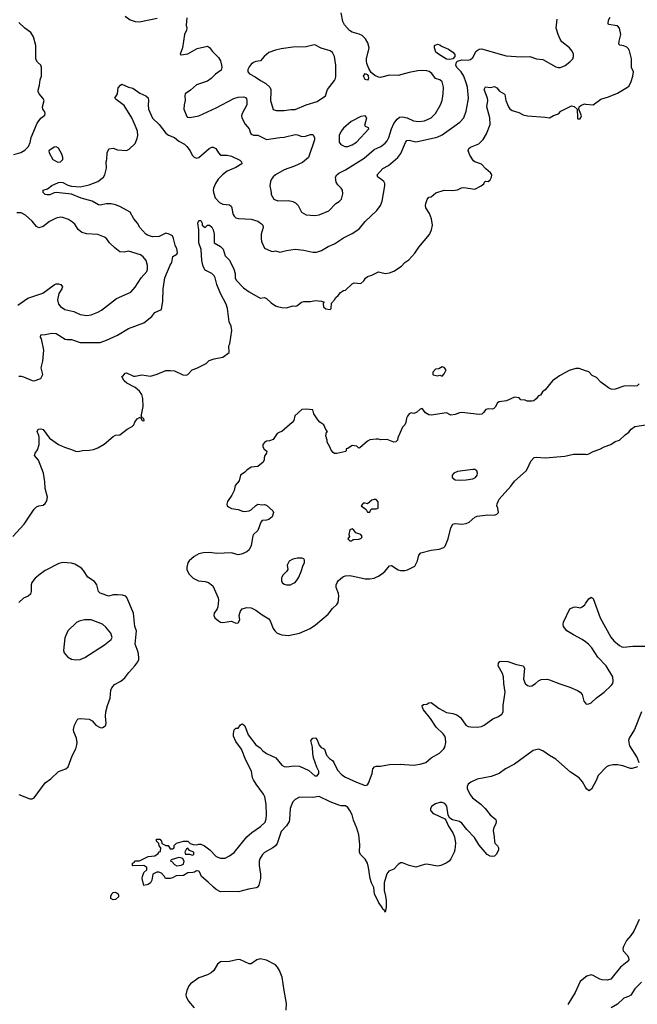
# Model space of a CAD drawing. Header units: inches. Extents: x 1834610 to 2027685, y 642842 to 774116.
# Tile 286 of 632: x 1914837 to 1920472, y 736103 to 745086. Entities that reach past the tile are written whole.
import ezdxf

# ---------------------------------------------------------------- set-up
doc = ezdxf.new("R2010")
doc.units = ezdxf.units.IN
doc.header["$MEASUREMENT"] = 0
for name, color, linetype in [('B9713', 7, 'Continuous'), ('B9714', 7, 'Continuous'), ('B9723', 7, 'Continuous'), ('B9724', 7, 'Continuous')]:
    doc.layers.add(name, color=color, linetype=linetype)

msp = doc.modelspace()

# ---------------------------------------------------------------- linework, layer by layer
at = {"layer": 'B9713', "color": 5}
for points, elevation in [([(1914990.2, 740000), (1914979.1, 739990), (1914948.2, 739950), (1914942.4, 739930), (1914942, 739870), (1914935.2, 739844.8), (1914913.2, 739826.8), (1914870.7, 739809.3), (1914830, 739768.7)], 520), ([(1914830, 738018), (1914930, 737978.8), (1914950, 737978.8), (1914970, 737986.8), (1915070, 738124), (1915120.8, 738159.2), (1915190, 738225.5), (1915259, 738250), (1915278.4, 738270), (1915316.3, 738370), (1915347.6, 738432.4), (1915359.1, 738470), (1915361.1, 738490), (1915355.4, 738530), (1915329.6, 738590), (1915327.8, 738610), (1915337.6, 738650), (1915361.3, 738698.7), (1915370, 738707.3), (1915390, 738710.5), (1915470, 738702.8), (1915498, 738690), (1915531, 738650), (1915570, 738628), (1915590, 738625.5), (1915602, 738630), (1915622.7, 738650), (1915626.6, 738670), (1915620.9, 738730), (1915623.7, 738770), (1915638.7, 738830), (1915663.3, 738896.7), (1915669.7, 738970), (1915676.3, 738990), (1915700.6, 739019.4), (1915760.9, 739050), (1915797.4, 739082.6), (1915831.8, 739130), (1915887.8, 739190), (1915913.7, 739226.3), (1915922.6, 739250), (1915924.8, 739270), (1915917, 739317), (1915891.1, 739390), (1915903.1, 739510), (1915887.6, 739550), (1915876.1, 739670), (1915815.8, 739815.8), (1915805.3, 739825.3), (1915774.6, 739834.6), (1915730, 739839.7), (1915690, 739839.7), (1915650, 739826.9), (1915570, 739853.2), (1915556, 739870), (1915539.5, 739930), (1915520.5, 739960.5), (1915458.9, 739998.9), (1915458.3, 740000)], 520), ([(1916408.9, 740000), (1916418.8, 739990), (1916467.8, 739967.8), (1916530, 739959), (1916560.7, 739950), (1916599.7, 739919.7), (1916648.8, 739810), (1916652, 739790), (1916644.2, 739730), (1916637, 739710), (1916612.4, 739670), (1916608.2, 739650), (1916616.3, 739630), (1916650, 739601.6), (1916670, 739590.4), (1916690, 739586.4), (1916770, 739597.1), (1916810, 739580.3), (1916830, 739582), (1916845.1, 739610), (1916840.5, 739650), (1916844.2, 739670), (1916851.8, 739690), (1916868.1, 739711.9), (1916910, 739724.4), (1916950, 739720.3), (1916990, 739699.6), (1917050, 739654.7), (1917110, 739620.3), (1917122.7, 739602.7), (1917150, 739532.7), (1917164.9, 739510), (1917187, 739490), (1917230, 739474.7), (1917290, 739468.4), (1917390, 739488.4), (1917487.7, 739532.3), (1917536.7, 739563.4), (1917650, 739662.3), (1917690, 739713.1), (1917730.9, 739750), (1917743.5, 739770), (1917747.7, 739827.7), (1917744.7, 739850), (1917725.2, 739905.2), (1917725.1, 739930), (1917732.4, 739950), (1917746.6, 739970), (1917783.1, 740000)], 520), ([(1917228.3, 740000), (1917225.3, 739994.8), (1917225.1, 739965.1), (1917232.7, 739950), (1917250, 739935.8), (1917270, 739930.4), (1917309, 739931), (1917330, 739942), (1917349, 739951), (1917375.9, 739984.1), (1917382.7, 740000)], 540), ([(1917922.4, 740000), (1917990, 739984.9), (1918030, 739984.9), (1918070, 739991.6), (1918089.6, 740000)], 520), ([(1920000, 739410.1), (1919970, 739432), (1919890, 739472.4), (1919829.3, 739510), (1919797.2, 739550), (1919794, 739570), (1919799, 739590), (1919857.2, 739710), (1919890, 739726), (1919910, 739728), (1919950, 739720.5), (1919970, 739728), (1919992.5, 739747.5), (1920000, 739758.2)], 480), ([(1920000, 738082.4), (1919972.8, 738132.8), (1919941, 738170), (1919861.5, 738221.5), (1919730, 738338), (1919671.8, 738371.8), (1919610, 738415.6), (1919569.5, 738429.5), (1919522.5, 738417.5), (1919350, 738292.5), (1919270, 738250.7), (1919210.9, 738209.1), (1919138.9, 738181.1), (1919010, 738156.2), (1918953.7, 738130), (1918928.9, 738110), (1918918.9, 738090), (1918920.9, 738070), (1918949.2, 738010), (1918967.7, 737987.7), (1919045.3, 737930), (1919083.7, 737890), (1919130, 737830.6), (1919180.7, 737790), (1919184.9, 737770), (1919180.5, 737750), (1919162.8, 737717.3), (1919157, 737690), (1919167, 737630), (1919168.1, 737588.1), (1919173.2, 737573.2), (1919196, 737550), (1919206, 737530), (1919206, 737510), (1919184.7, 737470), (1919170, 737455.3), (1919154, 737450), (1919130, 737453.2), (1919102.7, 737470), (1919030, 737556), (1918986.1, 737626.1), (1918916.6, 737696.6), (1918870, 737754.7), (1918849.2, 737770), (1918786.6, 737786.6), (1918760.5, 737800.5), (1918747.5, 737827.5), (1918733.3, 737910), (1918714.8, 737934.8), (1918690, 737944.4), (1918670, 737943.9), (1918630, 737931.9), (1918598, 737910), (1918586, 737890), (1918586, 737870), (1918590, 737864), (1918602, 737850), (1918619.4, 737839.4), (1918714.4, 737794.4), (1918724.1, 737784.1), (1918749, 737729), (1918788.5, 737668.5), (1918804.9, 737630), (1918812.5, 737572.5), (1918808.3, 737511.7), (1918800.5, 737490), (1918770.4, 737430), (1918754, 737410), (1918727.3, 737390), (1918678, 737370), (1918650, 737364.2), (1918550, 737381.1), (1918530, 737379.1), (1918450, 737353.6), (1918389.5, 737370), (1918330, 737393.6), (1918310, 737392.3), (1918290, 737379.5), (1918250, 737335.6), (1918203.7, 737316.3), (1918186.5, 737293.5), (1918163.6, 737210), (1918161, 737141), (1918174.9, 737090), (1918179.5, 737050), (1918179.3, 736990), (1918170, 736942), (1918162, 736962), (1918150, 736969.3), (1918144.6, 736984.6), (1918110, 737034.5), (1918073.7, 737110), (1918068.5, 737168.5), (1918047.3, 737210), (1918033.5, 737250), (1918020.7, 737350), (1918009.1, 737389.1), (1917987.8, 737427.8), (1917946.6, 737470), (1917937, 737490), (1917941, 737561), (1917931.4, 737648.6), (1917913.3, 737710), (1917883.2, 737783.2), (1917870.8, 737830), (1917850, 737869.6), (1917830, 737899.6), (1917810, 737912.8), (1917770, 737914.7), (1917750, 737920.5), (1917670, 737951), (1917570, 737999.6), (1917509.2, 737990.8), (1917390, 737992.8), (1917350, 737971.1), (1917330, 737949.6), (1917318.5, 737930), (1917305.5, 737890), (1917299.6, 737790), (1917294.6, 737770), (1917270.2, 737729.8), (1917221, 737679), (1917185.5, 737570), (1917170.4, 737550), (1917145.5, 737530), (1917071.1, 737488.9), (1917051.2, 737468.8), (1917029, 737431), (1917023.1, 737410), (1917022.4, 737370), (1917034.9, 737290), (1917034.4, 737250), (1917017.3, 737190), (1917007.9, 737172.1), (1916995.6, 737164.4), (1916925.7, 737154.3), (1916832, 737130), (1916750, 737133), (1916668.7, 737130), (1916630, 737149.3), (1916604, 737170), (1916557.2, 737217.2), (1916495.3, 737270), (1916478, 737310), (1916470, 737318), (1916450, 737322), (1916431, 737309), (1916415.3, 737304.7), (1916370, 737301.2), (1916330, 737278.7), (1916263.8, 737276.2), (1916230, 737255.3), (1916209.3, 737249.3), (1916166, 737250), (1916158, 737270), (1916130, 737298), (1916107.3, 737307.3), (1916087.3, 737307.3), (1916052, 737290), (1916043.5, 737236.5), (1916031, 737210), (1916010, 737195.3), (1915970, 737186), (1915954, 737250), (1915957.2, 737270), (1915970, 737304.7), (1915998, 737330), (1915998, 737350), (1915970, 737368), (1915870, 737366), (1915866, 737370), (1915866, 737390), (1915882, 737398), (1915888.4, 737411.6), (1915930, 737412), (1916010, 737451.3), (1916070, 737458), (1916100.4, 737479.6), (1916110, 737494), (1916122, 737498), (1916126, 737530), (1916108.4, 737548.4), (1916106, 737570), (1916086, 737590), (1916086, 737610), (1916114, 737610), (1916132, 737590), (1916134, 737570), (1916170, 737552), (1916191.6, 737551.6), (1916210, 737522), (1916230, 737522), (1916246, 737530), (1916247.3, 737552.7), (1916267.3, 737572.7), (1916331.6, 737591.6), (1916370, 737592), (1916391.3, 737571.3), (1916419.6, 737559.6), (1916450, 737558), (1916470, 737564.7), (1916490, 737564.7), (1916522, 737550), (1916572.8, 737512.8), (1916630.7, 737450.7), (1916670, 737434.8), (1916710, 737436.3), (1916750, 737457.1), (1916792.2, 737487.8), (1916909.6, 737630), (1916953.6, 737670), (1917035, 737725), (1917075.3, 737764.7), (1917086.3, 737793.7), (1917089.1, 737830), (1917086, 737930), (1917074.6, 737994.6), (1917060.7, 738020.7), (1916993.6, 738110), (1916969.5, 738150), (1916960.7, 738170), (1916951.5, 738230), (1916898.7, 738330), (1916859.7, 738430), (1916810, 738500.7), (1916788.5, 738550), (1916787.2, 738572.7), (1916794, 738606), (1916810, 738622), (1916830, 738622), (1916850, 738654), (1916860.4, 738659.6), (1916870, 738662), (1916890, 738644.7), (1916921.6, 738561.6), (1916990.3, 738470.3), (1917030, 738443.8), (1917056.1, 738416.1), (1917090, 738390.4), (1917172.8, 738352.8), (1917230, 738283.1), (1917250, 738272), (1917270, 738270.3), (1917340.6, 738279.4), (1917390, 738274), (1917474.5, 738234.5), (1917530, 738188.2), (1917550, 738188), (1917565.6, 738210), (1917564.7, 738230), (1917547, 738267), (1917518, 738350), (1917511.1, 738390), (1917508.5, 738450), (1917491.8, 738510), (1917510, 738531.5), (1917534.3, 738534.3), (1917550, 738516), (1917570, 738466.8), (1917587.1, 738447.1), (1917610, 738437.3), (1917616.3, 738430), (1917635.1, 738375.1), (1917664.2, 738344.2), (1917690, 738326.4), (1917702.6, 738310), (1917737.8, 738237.8), (1917776.7, 738196.7), (1917810, 738174.8), (1917909, 738129), (1917990, 738098.3), (1918010, 738104.9), (1918020, 738120), (1918052.6, 738210), (1918059.7, 738250), (1918073.2, 738270), (1918090, 738276), (1918130, 738276.2), (1918210, 738291.8), (1918307.1, 738292.9), (1918430, 738283.5), (1918490, 738292.2), (1918541.6, 738310), (1918590, 738352.9), (1918666.3, 738393.7), (1918707.5, 738432.5), (1918716.9, 738450), (1918724.4, 738490), (1918722, 738530), (1918715.6, 738550), (1918701.7, 738570), (1918638, 738630), (1918585.4, 738710), (1918522.6, 738790), (1918512, 738810), (1918509.5, 738830), (1918522.5, 738837.5), (1918550, 738842), (1918570, 738854.8), (1918590, 738856.3), (1918662.7, 738802.7), (1918730, 738766), (1918790, 738756.4), (1918824.2, 738744.2), (1918858.3, 738718.3), (1918908, 738650), (1918930, 738637.6), (1918953.5, 738633.5), (1919010, 738630.3), (1919050, 738638.3), (1919074, 738650), (1919152.7, 738707.3), (1919206, 738730), (1919235.1, 738750), (1919246.6, 738770), (1919248, 738828), (1919266.6, 738950), (1919254.7, 739030), (1919252.2, 739090), (1919241.2, 739121.2), (1919203.6, 739190), (1919204.5, 739215.5), (1919218, 739230), (1919230, 739234), (1919290, 739230.6), (1919370, 739202), (1919430.5, 739190.5), (1919444, 739170), (1919434.9, 739070), (1919448.5, 739030), (1919470, 739010.5), (1919490, 739004.4), (1919510, 739008.4), (1919542.7, 739030), (1919570, 739055.5), (1919594, 739066), (1919648.8, 739068.8), (1919670, 739064.2), (1919765.3, 739025.3), (1919856.2, 738996.2), (1919925.3, 738965.3), (1919950.5, 738950), (1919968.4, 738930), (1919984, 738870), (1919998, 738850), (1920000, 738848.5)], 480), ([(1917267, 736050), (1917271.8, 736110), (1917248.7, 736228.7), (1917232.8, 736350), (1917208.5, 736410), (1917190, 736441.6), (1917170, 736463.5), (1917090, 736504.7), (1917030, 736517.2), (1916999.1, 736510), (1916948.5, 736471.5), (1916930, 736471.3), (1916850, 736509.6), (1916830, 736511.6), (1916750, 736494.5), (1916670.4, 736489.6), (1916642.8, 736470), (1916607.7, 736410), (1916584, 736390), (1916549, 736371), (1916470, 736344.7), (1916395.5, 736290), (1916380.4, 736270), (1916361.6, 736230), (1916354, 736190), (1916355.8, 736170), (1916376.4, 736130), (1916428.2, 736070)], 520), ([(1920000, 736350.9), (1919949, 736311), (1919903.7, 736210), (1919838.2, 736101.8)], 520)]:
    msp.add_lwpolyline(points, dxfattribs=dict(at, elevation=elevation))
for points, elevation in [([(1915428.7, 739611.3), (1915380.3, 739599.7), (1915354.2, 739585.8), (1915276.3, 739510), (1915247.5, 739447.5), (1915237.3, 739330), (1915242.8, 739310), (1915273, 739273), (1915310, 739250.8), (1915350, 739244.9), (1915390, 739248), (1915430, 739268.2), (1915610, 739382.6), (1915671.2, 739430), (1915680.4, 739450), (1915669.8, 739489.8), (1915623.1, 739543.1), (1915592, 739570), (1915490, 739609.6)], 540), ([(1916370, 737526), (1916358, 737522), (1916342, 737490), (1916350, 737474), (1916390, 737474), (1916410, 737462), (1916426, 737470), (1916426, 737490), (1916387.3, 737507.3)], 480), ([(1916290, 737442), (1916218, 737422), (1916214, 737410), (1916226.4, 737406.4), (1916250, 737378), (1916270, 737366.8), (1916310, 737372), (1916330, 737382), (1916338, 737410), (1916326, 737430), (1916316.4, 737436.4)], 480), ([(1915690, 737055.1), (1915669.6, 737069.6), (1915669.6, 737090), (1915676.2, 737110), (1915690, 737123.8), (1915710, 737126), (1915720.9, 737120.9), (1915732.3, 737112.3), (1915738, 737098), (1915737, 737083), (1915710, 737058)], 480)]:
    msp.add_lwpolyline(points, close=True, dxfattribs=dict(at, elevation=elevation))
at = {"layer": 'B9714', "color": 5}
for points, elevation in [([(1914830, 741834), (1914850, 741834.4), (1914870, 741828.4), (1914950, 741792.7), (1914970, 741790.6), (1915030, 741812), (1915048.7, 741850), (1915032.3, 741910), (1915047, 741970), (1915056.4, 742070), (1915035.6, 742175.6), (1915028, 742190), (1915029.6, 742210.4), (1915070, 742212.7), (1915130, 742226), (1915170, 742221.6), (1915251.8, 742171.8), (1915270, 742166.7), (1915310, 742167), (1915390, 742139.5), (1915570, 742142.3), (1915630, 742161.7), (1915730, 742207.6), (1915830, 742267), (1915970, 742319.5), (1916042.5, 742377.5), (1916070, 742415.3), (1916130, 742443), (1916142.7, 742517.3), (1916146, 742630), (1916159.8, 742730), (1916210, 742847.3), (1916223.7, 742870), (1916234, 742926), (1916270, 742946), (1916276.6, 742963.4), (1916270, 742995.3), (1916254, 743030), (1916241.6, 743090), (1916230, 743113.2), (1916202, 743130), (1916170, 743136.9), (1916110, 743108), (1916050, 743105.3), (1916001.4, 743121.4), (1915988.9, 743128.9), (1915933.8, 743190), (1915911.6, 743230), (1915879.3, 743270), (1915845.1, 743330), (1915750, 743382), (1915710, 743397.2), (1915670, 743405.7), (1915630, 743405.4), (1915570, 743393.3), (1915555.3, 743395.3), (1915498, 743430), (1915397.6, 743457.6), (1915310, 743493), (1915170, 743507.8), (1915150, 743506), (1915111.2, 743488.8), (1915087, 743487), (1915069.8, 743489.8), (1915052.3, 743510), (1915049.7, 743530.3), (1915090, 743543.8), (1915130, 743573.2), (1915190, 743599.6), (1915210, 743603.2), (1915230, 743599.2), (1915276.9, 743576.9), (1915310, 743566.8), (1915390, 743560.7), (1915470, 743580.2), (1915549.2, 743610.8), (1915601.6, 743650), (1915613.6, 743670), (1915629.7, 743730), (1915626.6, 743790), (1915633, 743810), (1915636.3, 743870), (1915650, 743907.3), (1915690, 743912.4), (1915730, 743898.4), (1915810, 743894), (1915834.5, 743905.5), (1915890, 743957.3), (1915910, 744001), (1915914.2, 744030), (1915910.8, 744070), (1915894.8, 744114.8), (1915859.7, 744190), (1915790, 744302), (1915717, 744357), (1915706, 744370), (1915729.6, 744410), (1915736.6, 744463.4), (1915755.3, 744490), (1915770, 744498.8), (1915830, 744470.6), (1915870, 744460.3), (1915934.3, 744414.3), (1915987.7, 744390), (1916010, 744374.4), (1916013.4, 744350), (1916007.6, 744310), (1916013.5, 744270), (1916050, 744187.7), (1916110, 744129.2), (1916170.2, 744050), (1916193.7, 744033.7), (1916250, 744010.1), (1916290, 743978.9), (1916340.3, 743950), (1916363.1, 743930), (1916392.2, 743890), (1916410.4, 743850), (1916430, 743830.4), (1916450, 743823.7), (1916470, 743828.5), (1916566.6, 743910), (1916590, 743923), (1916602.5, 743922.5), (1916626.8, 743910), (1916650.4, 743870.4), (1916670, 743850.8), (1916731.1, 743848.9), (1916770, 743842), (1916845.7, 743805.7), (1916859.1, 743790), (1916864, 743770), (1916810, 743736), (1916730, 743703.7), (1916685.8, 743670), (1916648.1, 743630), (1916622.4, 743590), (1916604.9, 743550), (1916601.7, 743530), (1916604.6, 743510), (1916621.2, 743461.2), (1916659.3, 743419.3), (1916690, 743402.9), (1916750, 743396.5), (1916766.1, 743386.1), (1916773.6, 743370), (1916776.9, 743330), (1916783.6, 743310), (1916793.7, 743293.7), (1916810, 743279.5), (1916831.7, 743271.7), (1916950, 743267), (1917010, 743247.4), (1917043.4, 743223.4), (1917054, 743210), (1917057, 743190), (1917041.1, 743130), (1917038.7, 743090), (1917043.1, 743063.1), (1917070, 743002), (1917130, 742974.8), (1917150, 742970.8), (1917170, 742977.3), (1917210, 742966), (1917270, 742981.6), (1917350, 742992), (1917430, 742983.6), (1917510, 742963.6), (1917544.8, 742964.8), (1917590, 742980.7), (1917650, 743015.3), (1917710, 743040.3), (1917790, 743096), (1917870, 743134.6), (1917903.7, 743156.3), (1917938, 743182), (1917990, 743245.7), (1918094.9, 743345.1), (1918127.8, 743390), (1918144.7, 743430), (1918168.6, 743570), (1918167.1, 743590), (1918158, 743610), (1918130, 743635.1), (1918105.2, 743650), (1918099.3, 743670), (1918150, 743728.8), (1918203.1, 743756.9), (1918287.2, 743830), (1918314.5, 743865.5), (1918355.9, 743964.1), (1918370, 743982.3), (1918390, 743986.5), (1918450, 743972.9), (1918466, 743974), (1918647.2, 744012.8), (1918690, 744035.3), (1918797.4, 744110), (1918851.1, 744150), (1918888.3, 744190), (1918910, 744250.8), (1918929.8, 744350), (1918931.6, 744370), (1918921.7, 744470), (1918911.7, 744510), (1918888, 744570), (1918863.4, 744610), (1918826.4, 744650), (1918817.4, 744670), (1918822.4, 744697.6), (1918832.8, 744707.2), (1918870, 744719.3), (1918930, 744718), (1918950, 744724.2), (1918970, 744740.7), (1919002, 744798), (1919030, 744817.3), (1919050, 744819.1), (1919275.6, 744755.6), (1919413.5, 744746.5), (1919490, 744751.6), (1919551.9, 744728.1), (1919610, 744721.6), (1919730, 744655.3), (1919750, 744649.2), (1919770, 744649.1), (1919813, 744667), (1919857.7, 744702.3), (1919882.4, 744730), (1919889.7, 744750), (1919889.7, 744770), (1919877.7, 744797.7), (1919852.3, 744830), (1919784.1, 744884.1), (1919767.7, 744907.7), (1919749.7, 744950), (1919732.4, 745010), (1919740.3, 745090)], 540), ([(1915799.3, 745119.3), (1915845.1, 745085.1), (1915890, 745068.9), (1915930, 745064.9), (1916090, 745100.4)], 560), ([(1916362.5, 745102.5), (1916355.5, 745035.5), (1916360.7, 745010), (1916358.8, 744990), (1916340.7, 744950), (1916320.7, 744830), (1916302, 744770), (1916310, 744764.7), (1916370, 744775.5), (1916456.8, 744823.2), (1916550, 744843), (1916570, 744831), (1916596.2, 744796.2), (1916650, 744740.5), (1916668.5, 744710), (1916679.5, 744670), (1916680.4, 744650), (1916673.8, 744626.2), (1916624.4, 744590), (1916583.7, 744550), (1916550, 744524.4), (1916450, 744491.3), (1916396.1, 744443.9), (1916348, 744410), (1916343, 744390), (1916347.3, 744350), (1916337.1, 744310), (1916335.5, 744270), (1916362.5, 744202.5), (1916370, 744196), (1916390, 744194), (1916470, 744208.7), (1916630, 744280.8), (1916790, 744367.5), (1916830, 744378.6), (1916881.7, 744381.7), (1916896.5, 744376.5), (1916905.1, 744365.1), (1916910.3, 744350), (1916910.3, 744310.3), (1916865.7, 744230), (1916859.5, 744210), (1916863.1, 744190), (1916892.8, 744132.8), (1916931.2, 744091.2), (1916941.3, 744050), (1916950, 744042), (1916970, 744033.1), (1917010, 744031.3), (1917090, 743991.6), (1917210, 744011.1), (1917250, 744013.6), (1917350, 744038), (1917370, 744035.8), (1917410, 744021.7), (1917443.9, 744023.9), (1917490, 744037.6), (1917510, 744038), (1917525.3, 744010), (1917525.3, 743990), (1917472.5, 743827.5), (1917416.1, 743783.9), (1917343.8, 743750), (1917250, 743717.2), (1917169.4, 743670.6), (1917150, 743652.8), (1917134.3, 743630), (1917124.9, 743610), (1917119.5, 743570), (1917132.4, 743510), (1917132.4, 743490), (1917154.8, 743450), (1917192, 743432), (1917290, 743436.9), (1917330, 743428.7), (1917353.7, 743413.7), (1917377.1, 743390), (1917408.2, 743330), (1917450, 743306.7), (1917530, 743299.3), (1917570, 743305.5), (1917657.4, 743342.6), (1917722.7, 743410), (1917752.9, 743427.1), (1917771.8, 743450), (1917783.9, 743496.1), (1917782.4, 743530), (1917769.6, 743550), (1917739.1, 743579.1), (1917724.4, 743604.4), (1917717.7, 743650), (1917729, 743671), (1917750, 743686.3), (1917810, 743715.6), (1917978.4, 743821.6), (1918070, 743901.5), (1918131.2, 743930), (1918170, 743958.2), (1918190, 743980.8), (1918205.2, 744010), (1918230, 744090.5), (1918250, 744138), (1918281.1, 744178.9), (1918303.1, 744196.9), (1918330, 744200.8), (1918370.8, 744190.8), (1918430, 744162.3), (1918477.3, 744157.3), (1918530, 744164.5), (1918590, 744190.3), (1918631.1, 744230), (1918677.2, 744310), (1918692.4, 744350), (1918702, 744410), (1918703.1, 744470), (1918690, 744519.5), (1918670, 744537.4), (1918629.7, 744549.7), (1918595.8, 744595.8), (1918572.2, 744612.2), (1918550, 744619.6), (1918510, 744622.9), (1918470, 744618.4), (1918390, 744604.5), (1918290, 744577.6), (1918210, 744580.5), (1918130, 744559.1), (1918110, 744561.5), (1918077, 744577), (1918043.7, 744603.7), (1918021.5, 744641.5), (1918004.9, 744684.9), (1918000.5, 744710), (1918000.5, 744730), (1918026, 744830), (1918013.4, 744873.4), (1917991.5, 744911.5), (1917961.3, 744941.3), (1917935.3, 744955.3), (1917870, 744971.6), (1917846.6, 744986.6), (1917800.4, 745040.4), (1917784.6, 745070), (1917769.2, 745150)], 560), ([(1914783, 743857), (1914846.9, 743873.1), (1914884.7, 743895.3), (1914917, 743930), (1914933.6, 743966.4), (1914941.3, 744010), (1914996.6, 744143.4), (1915030, 744188), (1915065.6, 744214.4), (1915069.2, 744230), (1915065.6, 744245.6), (1915049.2, 744270), (1915046, 744290), (1915059.3, 744350), (1915049.2, 744370), (1915015.1, 744410), (1915005.6, 744430), (1915004.4, 744444.4), (1915017.7, 744490), (1915022.3, 744537.8), (1915035.1, 744570), (1915035.1, 744650), (1915029.2, 744670), (1914998, 744698), (1914984.9, 744724.9), (1914983.5, 744850), (1914963, 744930), (1914938.4, 744970), (1914885.2, 745010), (1914830, 745059.5)], 560), ([(1914773.3, 740370), (1914876.6, 740483.4), (1914970, 740621), (1914990, 740641), (1915010, 740651), (1915050, 740658), (1915070, 740671), (1915085.1, 740694.9), (1915089.6, 740730), (1915068.4, 740810), (1915066.2, 740870), (1915055.2, 740950), (1915007.7, 741067.7), (1914972, 741110), (1914978, 741130), (1914999, 741161), (1915013.3, 741210), (1915015.8, 741275.8), (1915012.7, 741292.7), (1914995.1, 741330), (1915004, 741350), (1915030, 741354.4), (1915050, 741347.7), (1915110, 741268.2), (1915190, 741210.6), (1915245.3, 741185.3), (1915310, 741166), (1915344.7, 741150), (1915370, 741146.7), (1915410, 741154.9), (1915470, 741158), (1915510, 741164.9), (1915550, 741178.8), (1915607.5, 741212.5), (1915690, 741284), (1915710, 741294), (1915750, 741298.8), (1915817.2, 741350), (1915864.1, 741375.9), (1915879, 741390), (1915886.8, 741413.2), (1915910, 741444.7), (1915930, 741458), (1915938, 741458), (1915954, 741430), (1915970, 741424.7), (1915971.8, 741428.2), (1915970, 741446), (1915954.6, 741454.6), (1915950, 741466), (1915946, 741466), (1915963.9, 741556.1), (1915959.8, 741630), (1915950, 741667), (1915930, 741696.4), (1915891.4, 741731.4), (1915813.2, 741770), (1915789.2, 741790), (1915768, 741830), (1915782, 741838), (1915800.2, 741859.8), (1915810, 741864.7), (1915874, 741834), (1915890, 741833.4), (1915950, 741846), (1916030, 741834.9), (1916089.6, 741850.4), (1916170, 741886), (1916210, 741886.8), (1916250, 741882.8), (1916324.4, 741844.4), (1916355.9, 741844.1), (1916371.3, 741848.7), (1916410, 741891.3), (1916452.9, 741907.1), (1916538, 741950), (1916564.7, 741975.3), (1916610, 741991), (1916690, 742006), (1916748, 742050), (1916744, 742110), (1916754, 742130), (1916772.8, 742250), (1916765.7, 742290), (1916748.7, 742330), (1916733.7, 742450), (1916722, 742490), (1916669, 742589), (1916635.1, 742670), (1916620.7, 742730), (1916611.3, 742750), (1916590, 742771.2), (1916530, 742801.1), (1916510, 742832.7), (1916497.6, 742890), (1916494, 742990), (1916471.5, 743051.5), (1916472.7, 743170), (1916463.6, 743230), (1916470, 743254), (1916490, 743254), (1916502, 743230), (1916502.8, 743210), (1916530, 743191), (1916550, 743211), (1916570, 743210.7), (1916590, 743194), (1916601.6, 743170), (1916611.8, 743130), (1916611, 743050), (1916670, 743018), (1916693.8, 742993.8), (1916712.7, 742932.7), (1916750, 742893.4), (1916790.3, 742810), (1916802, 742770), (1916803.6, 742730), (1916811.5, 742710), (1916879.7, 742639.7), (1916930, 742603.2), (1917030, 742546.4), (1917070, 742550.4), (1917090, 742543), (1917130, 742501.6), (1917170, 742474.8), (1917188.4, 742468.4), (1917230, 742459.3), (1917270, 742458.4), (1917330, 742474), (1917350, 742470.8), (1917365.2, 742474.8), (1917409, 742510), (1917430, 742516.3), (1917490, 742513.4), (1917537.2, 742522.8), (1917590, 742519.1), (1917614, 742510), (1917611.1, 742508.9), (1917607.1, 742492.9), (1917610, 742466.8), (1917630, 742448.2), (1917670, 742441), (1917679, 742450), (1917680.2, 742499.8), (1917709.5, 742530.5), (1917721.2, 742550), (1917744, 742570), (1917763.2, 742596.8), (1917790, 742614.8), (1917810, 742618.8), (1917870, 742676.3), (1917890, 742684.9), (1917950, 742680.5), (1917976.8, 742703.2), (1917991.5, 742728.5), (1918010, 742742), (1918050, 742756.3), (1918110, 742786.8), (1918170, 742770.5), (1918210, 742777.1), (1918249.6, 742790.4), (1918321.5, 742838.5), (1918350, 742871), (1918386, 742894), (1918442.9, 742957.1), (1918479.3, 743010), (1918574.9, 743125.1), (1918594.5, 743170), (1918602.7, 743210), (1918595.4, 743270), (1918576.3, 743316.3), (1918542.9, 743370), (1918539.5, 743390), (1918540.9, 743410), (1918554.8, 743445.2), (1918570, 743466), (1918590, 743471.3), (1918634, 743506), (1918710, 743530.8), (1918790, 743526.8), (1918830, 743534.8), (1918867.2, 743552.8), (1918890, 743556.4), (1918990, 743540.7), (1919048.7, 743570), (1919072, 743588), (1919077.2, 743602.8), (1919087, 743613), (1919110, 743611), (1919130, 743624.7), (1919142, 743650), (1919143.7, 743670), (1919133.2, 743690), (1919090, 743725.2), (1919050, 743769.3), (1918990, 743789.4), (1918977.6, 743797.6), (1918943.6, 743850), (1918928, 743890), (1918935.6, 743910), (1918950, 743924.4), (1919025.6, 743954.4), (1919065.9, 743994.1), (1919096.4, 744043.6), (1919130.7, 744129.3), (1919126.6, 744190), (1919097.5, 744290), (1919107, 744350), (1919105.7, 744370), (1919074.7, 744450), (1919087.9, 744472), (1919132.6, 744467.4), (1919170, 744475.5), (1919190, 744463), (1919214.6, 744434.6), (1919257.3, 744410), (1919262.8, 744402.8), (1919273.7, 744350), (1919298, 744290), (1919310, 744272.7), (1919330, 744258), (1919390, 744239.5), (1919430, 744218.7), (1919470, 744208.4), (1919630, 744197.3), (1919670, 744190.8), (1919707.5, 744212.5), (1919754, 744226), (1919775.3, 744250), (1919870, 744298.8), (1919894.4, 744294.4), (1919922, 744270), (1919927.3, 744190), (1919930, 744182), (1919950, 744182), (1919964, 744210), (1919938, 744270), (1919942, 744290), (1919956, 744304), (1919990, 744317.1), (1920000, 744316.3)], 520), ([(1914820, 742480), (1914910, 742544.2), (1915048.2, 742591.8), (1915150, 742667.7), (1915170, 742677.3), (1915190, 742677.3), (1915211, 742670), (1915226.8, 742650), (1915220.5, 742630), (1915193.3, 742586.7), (1915181.5, 742530), (1915190.2, 742490.2), (1915208.4, 742470), (1915250, 742441.3), (1915330, 742422.3), (1915390, 742395.6), (1915450, 742387.4), (1915490, 742394), (1915550, 742416.4), (1915584.6, 742435.4), (1915718.9, 742541.1), (1915850, 742600.5), (1915890, 742644.9), (1915946, 742730), (1915995.6, 742790), (1916003.5, 742810), (1916003.3, 742843.3), (1915989.7, 742890), (1915962.4, 742922.4), (1915940.1, 742940.1), (1915830, 742975.1), (1915790, 742965.1), (1915750, 742969.4), (1915703.6, 743003.6), (1915656.2, 743050), (1915628.4, 743088.4), (1915610, 743102.9), (1915550, 743125.1), (1915450, 743130.9), (1915404.5, 743144.5), (1915370.8, 743170.8), (1915339.6, 743219.6), (1915320.1, 743240.1), (1915282.3, 743262.3), (1915230, 743282), (1915210, 743284), (1915170, 743276.4), (1915110, 743245.3), (1915050, 743197.8), (1915010, 743187.4), (1914990, 743198.9), (1914950, 743248.3), (1914890, 743302), (1914850, 743323), (1914810, 743324.7)], 560), ([(1920000, 741883.3), (1919942.7, 741902.7), (1919910, 741902.9), (1919850, 741885.1), (1919810, 741864.2), (1919763, 741837), (1919697.3, 741790), (1919631.3, 741708.7), (1919608.2, 741690), (1919590, 741661.2), (1919570, 741652.7), (1919550, 741627), (1919526.8, 741610), (1919510, 741604.4), (1919465.6, 741605.6), (1919450, 741613.2), (1919410, 741618), (1919394.8, 741634.8), (1919350, 741642), (1919278, 741610), (1919210, 741599.5), (1919197.3, 741590), (1919176, 741550), (1919161.6, 741538.4), (1919146.2, 741533.8), (1919110, 741535.6), (1919091.3, 741530), (1919070, 741502.7), (1919052.1, 741487.9), (1919030, 741483.7), (1918870, 741501.2), (1918850, 741499), (1918810, 741482.7), (1918770, 741479), (1918730, 741498), (1918590, 741478), (1918570, 741481.2), (1918540.1, 741500.1), (1918510, 741537.2), (1918490, 741533.2), (1918457.3, 741502.7), (1918430, 741493.2), (1918410, 741499.3), (1918390, 741489), (1918374.8, 741470), (1918366.8, 741450), (1918361, 741410), (1918351, 741390), (1918330, 741369.2), (1918285.5, 741270), (1918284, 741250), (1918270, 741233.2), (1918250, 741232.3), (1918190, 741255.1), (1918132.5, 741252.5), (1918110, 741259.3), (1918090, 741259.3), (1918030, 741252.7), (1918010, 741241.2), (1917939.6, 741180.4), (1917930, 741178), (1917914.2, 741194.2), (1917870, 741200.9), (1917830, 741173.2), (1917814, 741170), (1917816.9, 741156.9), (1917812.8, 741147.2), (1917730, 741129.3), (1917710, 741129.3), (1917696, 741136), (1917678, 741158), (1917666, 741190), (1917642.7, 741230), (1917642.7, 741250), (1917629.3, 741290), (1917636.4, 741323.6), (1917646, 741330), (1917630, 741346), (1917612.3, 741390), (1917574.8, 741414.8), (1917556.5, 741436.5), (1917522, 741490), (1917510, 741526), (1917450, 741534), (1917410, 741528.7), (1917348.1, 741471.9), (1917337.3, 741430), (1917322.8, 741410), (1917230, 741328.7), (1917210, 741324), (1917184.7, 741310), (1917150, 741255.3), (1917115.5, 741244.5), (1917090, 741242), (1917070, 741229.4), (1917056.4, 741210), (1917054, 741190), (1917067.5, 741167.5), (1917091, 741150), (1917087.7, 741130), (1917073.4, 741110), (1917066.8, 741090), (1917066, 741070), (1917058, 741050), (1917010, 741009.3), (1916950, 741002.7), (1916910, 740977.2), (1916890, 740957.2), (1916851.3, 740930), (1916839.9, 740880.1), (1916802.8, 740837.2), (1916793.4, 740790), (1916772, 740748), (1916734, 740690), (1916727.1, 740667.1), (1916731, 740651), (1916742, 740642), (1916770, 740626.8), (1916830, 740616.3), (1916870, 740603), (1916890, 740599.1), (1916930, 740604.9), (1916950, 740613.4), (1916990, 740654), (1917010, 740667.3), (1917050, 740659.1), (1917070, 740662), (1917090, 740657.3), (1917145.4, 740605.4), (1917151.3, 740590), (1917139.1, 740550), (1917110, 740525.1), (1917090, 740518.9), (1917050, 740516), (1917037.4, 740502.6), (1917010, 740426), (1916970.4, 740389.6), (1916963.7, 740376.3), (1916948.8, 740290), (1916930.5, 740250), (1916910, 740229.6), (1916861, 740210), (1916830, 740203.5), (1916770, 740220.5), (1916634.9, 740214.9), (1916570, 740225.1), (1916510, 740220.5), (1916470, 740211.5), (1916430, 740189.5), (1916382.8, 740150), (1916370.5, 740129.5), (1916360.7, 740090), (1916360.7, 740070), (1916379.1, 740030), (1916408.9, 740000)], 520), ([(1918089.6, 740000), (1918110, 740008.8), (1918140.7, 740030), (1918167.9, 740052.1), (1918210, 740103.1), (1918230, 740105.7), (1918290, 740067.9), (1918310, 740061.5), (1918350, 740059.5), (1918373.6, 740066.4), (1918440.9, 740099.1), (1918465.6, 740150), (1918478.3, 740201.7), (1918497.1, 740222.9), (1918590, 740246.3), (1918664.4, 740255.6), (1918708.1, 740271.9), (1918718.6, 740281.4), (1918746, 740350), (1918771.2, 740450), (1918790, 740483), (1918810, 740490.3), (1918870, 740483.1), (1918910, 740490.4), (1918937.6, 740502.4), (1918990, 740548.5), (1919010, 740554.9), (1919108.1, 740568.1), (1919170, 740565.5), (1919190, 740574.8), (1919205.2, 740590), (1919198, 740630), (1919189.4, 740650), (1919191.8, 740670), (1919211.6, 740710), (1919318.4, 740830), (1919350, 740875.5), (1919457.6, 740970), (1919471.3, 740990), (1919501, 741059), (1919530, 741090.5), (1919550, 741094.9), (1919630, 741088.2), (1919810, 741102.8), (1919890, 741122.8), (1920000, 741120.5)], 520), ([(1915458.3, 740000), (1915420.1, 740060.1), (1915401.3, 740081.3), (1915338.6, 740118.6), (1915310, 740126.3), (1915230, 740134.5), (1915195.2, 740124.8), (1915070, 740059.5), (1915010, 740018), (1914990.2, 740000)], 520), ([(1917382.7, 740000), (1917404, 740050), (1917422, 740110), (1917434, 740130), (1917436.4, 740156.4), (1917428.4, 740168.4), (1917414.6, 740174.6), (1917370, 740174), (1917330, 740164), (1917295.3, 740144.7), (1917278, 740110), (1917282, 740070), (1917272, 740050), (1917239.9, 740020.1), (1917228.3, 740000)], 540), ([(1917783.1, 740000), (1917790, 740005.7), (1917810, 740012.9), (1917850, 740016.1), (1917922.4, 740000)], 520)]:
    msp.add_lwpolyline(points, dxfattribs=dict(at, elevation=elevation))
for points, elevation in [([(1917530, 744855.1), (1917510, 744854.7), (1917450, 744838.9), (1917330, 744836), (1917221.4, 744818.6), (1917170, 744807.2), (1917110, 744787.1), (1917067, 744750), (1917034, 744710), (1916990, 744703.1), (1916970, 744695.1), (1916950, 744680.5), (1916930, 744654.5), (1916918.7, 744630), (1916918.8, 744618.8), (1916919.3, 744610), (1916932.9, 744592.9), (1916984.6, 744564.6), (1917032.4, 744530), (1917083.3, 744503.2), (1917117.8, 744470), (1917126.7, 744450), (1917128.6, 744430), (1917126.2, 744350), (1917150, 744268), (1917176.7, 744256.7), (1917250, 744257.8), (1917310, 744266.9), (1917350, 744267.9), (1917450, 744310.2), (1917550, 744340.5), (1917628, 744392), (1917646.6, 744450), (1917708.2, 744531.8), (1917717.2, 744550), (1917720.3, 744570), (1917719.7, 744670), (1917708.6, 744748.6), (1917690, 744787), (1917670, 744801.3), (1917587.1, 744827.1)], 580), ([(1918757.9, 744722.1), (1918730, 744725.4), (1918657, 744770), (1918634.5, 744790), (1918622.7, 744830), (1918622, 744850), (1918650, 744862.8), (1918670, 744858), (1918683.9, 744843.9), (1918750, 744816.9), (1918788.2, 744790), (1918807.1, 744767.1), (1918805.5, 744750), (1918790, 744728)], 540), ([(1918010, 744534), (1917990, 744539.3), (1917972.7, 744570), (1917990, 744594), (1918007.1, 744587.1), (1918014.9, 744574.9), (1918019.1, 744550)], 560), ([(1917990, 744209.3), (1917950, 744201.3), (1917862.2, 744157.8), (1917790, 744096.3), (1917768.9, 744070), (1917752.9, 744030), (1917750.5, 743970), (1917765.8, 743945.9), (1917804.7, 743930), (1917830, 743929.2), (1917870, 743944.5), (1917909.7, 743970), (1918021.2, 744090), (1918018, 744098), (1917992.5, 744112.5), (1917984.8, 744124.8), (1918002.9, 744190)], 580), ([(1915170, 743925.2), (1915150, 743923.7), (1915102.8, 743890), (1915106, 743870), (1915138, 743810), (1915185.1, 743785.1), (1915210, 743788.2), (1915229.3, 743810), (1915229.2, 743830), (1915220.2, 743860.2), (1915190, 743915.3)], 560), ([(1918690, 741918), (1918659.6, 741900.4), (1918630, 741898), (1918606, 741870), (1918606, 741850), (1918610, 741846.8), (1918650, 741838), (1918670, 741842), (1918690, 741834), (1918710, 741854), (1918728, 741890), (1918710, 741913.2)], 520), ([(1918990, 740982), (1918970, 740982), (1918830, 740964), (1918798, 740950), (1918782.8, 740930), (1918782.8, 740910), (1918810, 740887.7), (1918850, 740884.9), (1918910, 740888.4), (1918970, 740898), (1918995.1, 740910), (1919011.8, 740930), (1919015.1, 740950), (1919009.1, 740969.1)], 540), ([(1918070, 740708.7), (1918050, 740702), (1918011.6, 740668.4), (1917990, 740675.3), (1917970, 740674), (1917952, 740650), (1917996.9, 740616.9), (1918010, 740594), (1918030, 740594), (1918042, 740618), (1918050, 740622), (1918090, 740622), (1918106, 740630), (1918108.4, 740688.4), (1918090, 740708)], 540), ([(1917870, 740439.3), (1917847.9, 740432.1), (1917841, 740390), (1917844.7, 740370), (1917832, 740350), (1917850, 740332), (1917867.3, 740332.7), (1917878, 740342), (1917890, 740344.7), (1917930, 740346), (1917950, 740352), (1917959, 740361), (1917962, 740370), (1917950, 740388), (1917904.7, 740404.7), (1917884, 740430)], 540)]:
    msp.add_lwpolyline(points, close=True, dxfattribs=dict(at, elevation=elevation))
at = {"layer": 'B9723', "color": 5}
for points, elevation in [([(1920000, 739758.2), (1920030, 739801), (1920050, 739816), (1920070, 739804.7), (1920134, 739630), (1920231.4, 739451.4), (1920257.8, 739417.8), (1920310, 739374.9), (1920330, 739364.4), (1920350, 739362.4), (1920429.7, 739370.3), (1920550, 739370.2)], 480), ([(1920000, 738848.5), (1920010, 738841), (1920030, 738842.8), (1920050, 738854), (1920099.7, 738900.2), (1920170, 738950.4), (1920233.6, 739010), (1920247.6, 739030), (1920253, 739050), (1920248.6, 739090), (1920186.9, 739190), (1920111, 739270), (1920055.6, 739355.6), (1920027.4, 739390), (1920000, 739410.1)], 480), ([(1920510, 738771.3), (1920446.4, 738610), (1920396.6, 738530), (1920391, 738510), (1920401.2, 738461.2), (1920470, 738352), (1920486.2, 738310)], 480), ([(1920474, 738270), (1920426.3, 738253.7), (1920410, 738254.5), (1920339.6, 738279.6), (1920292.2, 738287.8), (1920250, 738289), (1920210, 738279.8), (1920190, 738268.4), (1920115.2, 738190), (1920095.8, 738144.2), (1920053.6, 738066.4), (1920030, 738050.9), (1920007.9, 738067.9), (1920000, 738082.4)], 480), ([(1920490, 736875.1), (1920441.1, 736770), (1920414, 736730), (1920374.1, 736685.9), (1920344.9, 736630), (1920339.1, 736610), (1920343, 736590), (1920380.4, 736550), (1920392.2, 736530), (1920394.4, 736510), (1920380.4, 736490), (1920319.6, 736440.4), (1920230, 736333), (1920198.4, 736321.6), (1920150, 736325.5), (1920130, 736330.9), (1920070, 736365.6), (1920050, 736371.2), (1920010, 736358.7), (1920000, 736350.9)], 520), ([(1920510, 736305.4), (1920450, 736243), (1920412.4, 736187.6), (1920390, 736173.7), (1920350, 736158.3), (1920290, 736105.1), (1920234.8, 736070)], 540)]:
    msp.add_lwpolyline(points, dxfattribs=dict(at, elevation=elevation))
at = {"layer": 'B9724', "color": 5, "elevation": 520}
for points in [[(1920000, 744316.3), (1920070, 744310.5), (1920139.1, 744360.9), (1920210, 744381.3), (1920290, 744416.4), (1920382, 744470), (1920396.5, 744483.5), (1920417, 744523), (1920432, 744570), (1920436, 744610), (1920419.3, 744650), (1920418.7, 744730), (1920401, 744801), (1920390, 744821.2), (1920375.2, 744835.2), (1920350, 744847.3), (1920313.2, 744853.2), (1920304.1, 744864.1), (1920305.1, 744890), (1920322.9, 744950), (1920309.7, 745009.7), (1920290, 745031.2), (1920210, 745042), (1920206, 745050), (1920210, 745082), (1920223.7, 745110)], [(1920490, 741762.7), (1920470, 741746), (1920450, 741741.2), (1920410, 741745.2), (1920350, 741742), (1920270, 741716.2), (1920250, 741712), (1920234.5, 741714.5), (1920210, 741726), (1920138.3, 741778.3), (1920101, 741821), (1920061.1, 741841.1), (1920030, 741873.2), (1920000, 741883.3)], [(1920000, 741120.5), (1920010, 741120.3), (1920030, 741124.4), (1920070, 741147.3), (1920130, 741168.2), (1920170, 741190.4), (1920229, 741210), (1920270, 741238), (1920309.5, 741250.5), (1920360.1, 741299.9), (1920395.8, 741324.2), (1920415.1, 741350), (1920450, 741374.9), (1920550, 741388.2)]]:
    msp.add_lwpolyline(points, dxfattribs=at)

doc.saveas('drawing.dxf')
